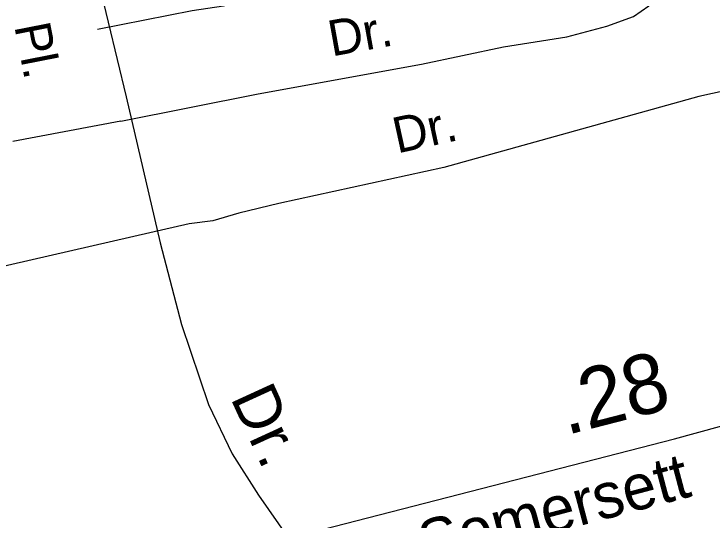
# Model space of a CAD drawing. Extents: x 2104537 to 2336408, y 34176 to 229611.
# Drawn here: x 2136753 to 2138214, y 48976 to 50035 of the extents above; entities that cross this region are included whole.
import ezdxf

# ---------------------------------------------------------------- set-up
doc = ezdxf.new("R2010")
doc.units = 0
for name, color, linetype in [('Exist Road Non-System Type 51', 7, 'Continuous'), ('Exist Road Non-System Type 51 Label', 7, 'Continuous'), ('Exist Road Primary NC Attributed', 7, 'Continuous'), ('Exist Road Primary NC Label', 7, 'Continuous'), ('Exist Road Secondary Mileage Hundredths English Label', 7, 'Continuous'), ('Exist Road Secondary Type 51 Attributed', 7, 'Continuous'), ('Exist Road Secondary Type 51 Label', 7, 'Continuous')]:
    doc.layers.add(name, color=color, linetype=linetype)

msp = doc.modelspace()

# ---------------------------------------------------------------- linework, layer by layer
at = {"layer": 'Exist Road Non-System Type 51'}
msp.add_line((2136976.6, 49811.2), (2136751, 49768), dxfattribs=at)
for points in [[(2136976.6, 49811.2), (2137264.5, 49868.3), (2137606.3, 49930), (2137778, 49966.7), (2137909.9, 49987.1), (2137993.7, 50009.4), (2138049.5, 50029.7), (2138081.5, 50052), (2138129.2, 50112.2), (2138192.7, 50238.6), (2138218.4, 50294.5), (2138230.2, 50328.7), (2138231.9, 50384.5), (2138219.8, 50432.6)], [(2137375.1, 50158.9), (2137359.5, 50114.9), (2137331.5, 50090.5), (2137251.6, 50066.1), (2137191.6, 50051.8), (2137125.8, 50041.6), (2136927.8, 50002.8)], [(2138374.2, 49903.9), (2138186.4, 49862.3), (2137653, 49714.2), (2137307.3, 49638.5), (2137223.6, 49618.1), (2137169.5, 49602.1), (2137119.8, 49595.8), (2137037.7, 49577.4)], [(2137037.7, 49577.4), (2136620.1, 49481.4), (2136514.3, 49454.9), (2136406.2, 49432.4), (2135931, 49322.5), (2135839.1, 49303.9), (2135581.3, 49241)]]:
    msp.add_lwpolyline(points, dxfattribs=at)
at = {"layer": 'Exist Road Primary NC Attributed'}
msp.add_lwpolyline([(2136762.3, 51200.2), (2136756.1, 51043.7), (2136761.6, 50898.5), (2136774.5, 50777.1), (2136792.9, 50655.8), (2136894, 50253.1), (2136987.7, 49861.5), (2137059.4, 49556.3), (2137103.5, 49385.3), (2137160.4, 49218), (2137210.1, 49115), (2137265.2, 49028.6), (2137327.7, 48938.5)], dxfattribs=at)
at = {"layer": 'Exist Road Secondary Type 51 Attributed'}
msp.add_lwpolyline([(2137327.7, 48938.5), (2138135.5, 49146.4), (2138469, 49237.7), (2138498.6, 49245.3), (2138674.8, 49290.5), (2138748.9, 49306.8)], dxfattribs=at)

# ---------------------------------------------------------------- texts
at = {"layer": 'Exist Road Non-System Type 51 Label'}
for s, rotation, p in [('Dr.', 10.2249, (2137418.2, 49946.1)), ('Pl.', 281.1009, (2136753.7, 50009.9)), ('Dr.', 12.3505, (2137555.3, 49743.1))]:
    msp.add_text(s, height=75, rotation=rotation, dxfattribs=at).set_placement(p)
at = {"layer": 'Exist Road Primary NC Label'}
msp.add_text('Dr.', height=95, rotation=294.6022, dxfattribs=at).set_placement((2137205.3, 49232.3))
at = {"layer": 'Exist Road Secondary Mileage Hundredths English Label'}
msp.add_text('.28', height=125, rotation=14.4302, dxfattribs=at).set_placement((2137908.6, 49153.6))
at = {"layer": 'Exist Road Secondary Type 51 Label'}
msp.add_text('Somersett', height=95, rotation=14.8601, dxfattribs=at).set_placement((2137614.9, 48878.2))

doc.saveas('drawing.dxf')
